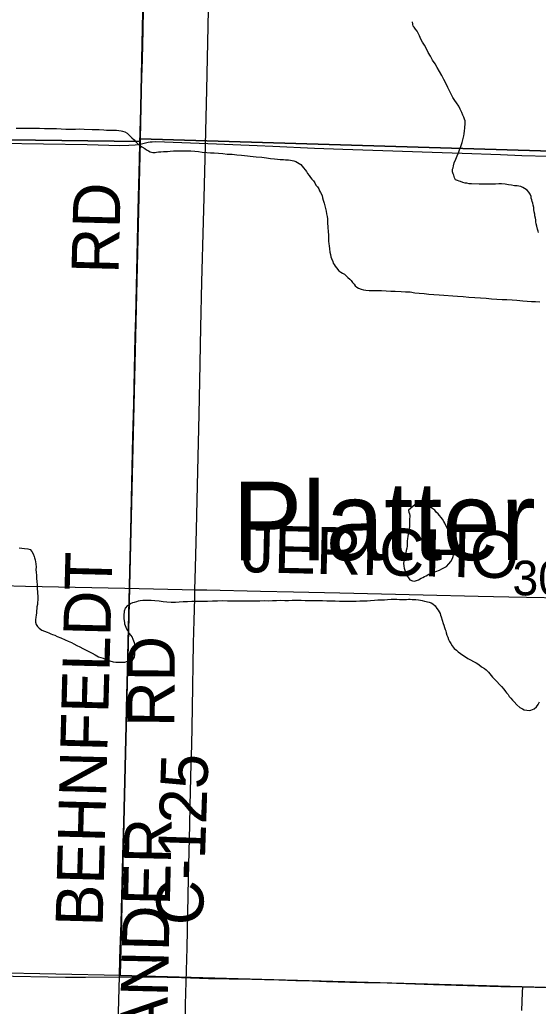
# Model space of a CAD drawing. Extents: x 2.4 to 73.1, y 4.5 to 25.6.
# Drawn here: x 43.024 to 43.336, y 22.133 to 22.728 of the extents above; entities that cross this region are included whole.
import ezdxf

# ---------------------------------------------------------------- set-up
doc = ezdxf.new("R2010")
doc.units = 0
for name, color, linetype in [('GM_X_County_Road', 7, 'Continuous'), ('GM_X_County_Road_Text', 7, 'Continuous'), ('GM_X_Interchange_Ramps', 7, 'Continuous'), ('GM_X_Minor_Lake', 7, 'Continuous'), ('GM_X_Minor_River', 7, 'Continuous'), ('GM_X_Minor_River_Text', 7, 'Continuous'), ('GM_X_Section', 7, 'Continuous'), ('GM_X_Section_Text', 7, 'Continuous'), ('GM_X_Township', 7, 'Continuous'), ('GM_X_Township_Road', 7, 'Continuous'), ('GM_X_Township_Road_Text', 7, 'Continuous')]:
    doc.layers.add(name, color=color, linetype=linetype)

msp = doc.modelspace()

# ---------------------------------------------------------------- linework, layer by layer
at = {"layer": 'GM_X_County_Road'}
for points in [[(43.09618, 22.65306), (43.09707, 22.68817), (43.09752, 22.70401), (43.09789, 22.72172), (43.09834, 22.7472)], [(42.59147, 22.65968), (42.60005, 22.65958), (42.66782, 22.65886), (42.71351, 22.65834), (42.77008, 22.65774), (42.81235, 22.65725), (42.84561, 22.6568), (42.87079, 22.65645), (42.92176, 22.65561), (42.94943, 22.65505), (42.98112, 22.65421), (43.01126, 22.65364), (43.0641, 22.65267), (43.08398, 22.65225), (43.08924, 22.6523), (43.09317, 22.65265), (43.09618, 22.65306)], [(43.08377, 22.15036), (43.08409, 22.16124), (43.08474, 22.18268), (43.08605, 22.23053), (43.08658, 22.24949), (43.08708, 22.26782), (43.08735, 22.28056), (43.088, 22.31226), (43.08886, 22.34302), (43.08965, 22.37628), (43.09012, 22.39523), (43.09067, 22.41916), (43.09135, 22.44837), (43.09194, 22.47603), (43.09249, 22.49592), (43.09333, 22.53663), (43.09362, 22.54813), (43.09513, 22.61308), (43.09592, 22.64322), (43.09618, 22.65306)], [(43.09618, 22.65306), (43.1011, 22.65417), (43.10211, 22.65435), (43.10334, 22.65446), (43.10545, 22.65451), (43.11081, 22.65441), (43.14217, 22.65314), (43.16668, 22.65207), (43.17631, 22.65169), (43.20145, 22.65065), (43.2185, 22.64995), (43.24861, 22.64887), (43.26631, 22.64833), (43.29052, 22.64746), (43.3135, 22.64668), (43.32652, 22.64617), (43.34275, 22.64567)], [(42.62854, 22.39452), (42.71003, 22.39274), (42.73334, 22.39224), (42.75945, 22.39171), (42.78835, 22.39125), (42.81415, 22.3908), (42.87568, 22.38954), (42.90055, 22.38899), (42.93443, 22.38826), (42.96519, 22.38759), (42.99814, 22.38692), (43.02704, 22.3862), (43.08701, 22.38489), (43.12151, 22.38421), (43.12923, 22.38405)], [(43.12923, 22.38405), (43.13643, 22.38391), (43.16875, 22.38319), (43.18864, 22.3827), (43.21662, 22.38211), (43.26696, 22.38096), (43.30021, 22.38018), (43.31855, 22.37983), (43.36143, 22.37899), (43.38132, 22.37852), (43.39655, 22.37813), (43.42204, 22.37771), (43.45311, 22.37719), (43.46648, 22.37694), (43.51682, 22.37572), (43.53453, 22.37536), (43.55845, 22.3748), (43.60072, 22.37396), (43.61285, 22.37386), (43.63332, 22.3741)], [(42.57968, 22.16031), (42.58688, 22.16016), (42.6192, 22.15944), (42.63909, 22.15896), (42.66706, 22.15837), (42.7174, 22.15722), (42.75066, 22.15644), (42.76899, 22.15608), (42.81188, 22.15524), (42.83177, 22.15477), (42.84699, 22.15439), (42.87248, 22.15397), (42.90355, 22.15344), (42.91692, 22.1532), (42.96726, 22.15198), (42.98497, 22.15161), (43.0089, 22.15105), (43.05117, 22.15021), (43.06329, 22.15012), (43.08377, 22.15036)], [(43.08377, 22.15036), (43.09354, 22.1504), (43.1038, 22.1503), (43.12121, 22.14991), (43.13737, 22.14946), (43.14979, 22.14916), (43.16347, 22.14888), (43.17123, 22.14871), (43.17993, 22.1485), (43.19019, 22.14823), (43.20013, 22.14793), (43.20851, 22.14765), (43.22278, 22.14723), (43.23148, 22.14704), (43.24516, 22.1467), (43.27312, 22.1458), (43.28679, 22.14541), (43.31382, 22.1446), (43.32699, 22.14425)], [(43.32699, 22.14425), (43.34179, 22.14386), (43.36634, 22.1432), (43.38312, 22.1427), (43.40206, 22.14203), (43.40983, 22.14177), (43.4207, 22.1414), (43.44026, 22.14076), (43.45051, 22.14041), (43.46169, 22.14009), (43.4791, 22.13961), (43.49586, 22.13898), (43.51742, 22.13836), (43.53842, 22.13764), (43.55427, 22.13718), (43.57385, 22.13645), (43.57766, 22.13631)]]:
    msp.add_lwpolyline(points, dxfattribs=at)
at = {"layer": 'GM_X_Interchange_Ramps'}
msp.add_lwpolyline([(43.06964, 21.64877), (43.08365, 22.15063), (43.08398, 22.16152), (43.08463, 22.18295), (43.08593, 22.23081), (43.08646, 22.24976), (43.08696, 22.2681), (43.08724, 22.28084), (43.08788, 22.31254), (43.08874, 22.3433), (43.08953, 22.37655), (43.09, 22.39551), (43.09055, 22.41944), (43.09123, 22.44865), (43.09182, 22.47631), (43.09237, 22.49619), (43.09321, 22.53691), (43.0935, 22.5484), (43.09502, 22.61336), (43.0958, 22.6435), (43.09607, 22.65334), (43.09695, 22.68845), (43.0974, 22.70428), (43.09777, 22.722), (43.09822, 22.74748)], dxfattribs=at)
at = {"layer": 'GM_X_Minor_Lake'}
for points in [[(43.25811, 22.4321), (43.25811, 22.43191), (43.25828, 22.43076), (43.25865, 22.42981), (43.25882, 22.42885), (43.25881, 22.4279), (43.25879, 22.42696), (43.25877, 22.42544), (43.25874, 22.42391), (43.25871, 22.42202), (43.2583, 22.42012), (43.25809, 22.41861), (43.25788, 22.41728), (43.25767, 22.41633), (43.25746, 22.41482), (43.25725, 22.41349), (43.25723, 22.41197), (43.2572, 22.41026), (43.25699, 22.40912), (43.25678, 22.4078), (43.25657, 22.40628), (43.25616, 22.40458), (43.25576, 22.40325), (43.25555, 22.40193), (43.25534, 22.40098), (43.25514, 22.40003), (43.2553, 22.39832), (43.25547, 22.39699), (43.25583, 22.39584), (43.25638, 22.39412), (43.25674, 22.39317), (43.25898, 22.39009), (43.26048, 22.38931), (43.26162, 22.3891), (43.26296, 22.38965), (43.26411, 22.39001), (43.26583, 22.39093), (43.26679, 22.39149), (43.26775, 22.39204), (43.26871, 22.39241), (43.27044, 22.39333), (43.27159, 22.39388), (43.27293, 22.39443), (43.27465, 22.39497), (43.27675, 22.39589), (43.27829, 22.39662), (43.27944, 22.39718), (43.28097, 22.3981), (43.28233, 22.3996), (43.28368, 22.4011), (43.28466, 22.40279), (43.28506, 22.40412), (43.28547, 22.40601), (43.28549, 22.40753), (43.28514, 22.40943), (43.28479, 22.41134), (43.28426, 22.41344), (43.28371, 22.41535), (43.28299, 22.41764), (43.28226, 22.41936), (43.28152, 22.42089), (43.28078, 22.42242), (43.28005, 22.42415), (43.27931, 22.4253), (43.27857, 22.42664), (43.27782, 22.4276), (43.27689, 22.42876), (43.27596, 22.42991), (43.27483, 22.43088), (43.2739, 22.43203), (43.27277, 22.43281), (43.26995, 22.43495), (43.26862, 22.43535), (43.26749, 22.43575), (43.26578, 22.43577), (43.26445, 22.4358), (43.26349, 22.43562), (43.26196, 22.43526), (43.25811, 22.4321)], [(43.25811, 22.4321), (43.25811, 22.43191), (43.25828, 22.43076), (43.25865, 22.42981), (43.25882, 22.42885), (43.25881, 22.4279), (43.25879, 22.42696), (43.25877, 22.42544), (43.25874, 22.42391), (43.25871, 22.42202), (43.2583, 22.42012), (43.25809, 22.41861), (43.25788, 22.41728), (43.25767, 22.41633), (43.25746, 22.41482), (43.25725, 22.41349), (43.25723, 22.41197), (43.2572, 22.41026), (43.25699, 22.40912), (43.25678, 22.4078), (43.25657, 22.40628), (43.25616, 22.40458), (43.25576, 22.40325), (43.25555, 22.40193), (43.25534, 22.40098), (43.25514, 22.40003), (43.2553, 22.39832), (43.25547, 22.39699), (43.25583, 22.39584), (43.25638, 22.39412), (43.25674, 22.39317), (43.25898, 22.39009), (43.26048, 22.38931), (43.26162, 22.3891), (43.26296, 22.38965), (43.26411, 22.39001), (43.26583, 22.39093), (43.26679, 22.39149), (43.26775, 22.39204), (43.26871, 22.39241)], [(43.26871, 22.39241), (43.27044, 22.39333), (43.27159, 22.39388), (43.27293, 22.39443), (43.27465, 22.39497), (43.27675, 22.39589), (43.27829, 22.39662), (43.27944, 22.39718), (43.28097, 22.3981), (43.28233, 22.3996), (43.28368, 22.4011), (43.28466, 22.40279), (43.28506, 22.40412), (43.28547, 22.40601), (43.28549, 22.40753), (43.28514, 22.40943), (43.28479, 22.41134), (43.28426, 22.41344), (43.28371, 22.41535), (43.28299, 22.41764), (43.28226, 22.41936), (43.28152, 22.42089), (43.28078, 22.42242), (43.28005, 22.42415), (43.27931, 22.4253), (43.27857, 22.42664), (43.27782, 22.4276), (43.27689, 22.42876), (43.27596, 22.42991), (43.27483, 22.43088), (43.2739, 22.43203), (43.27277, 22.43281), (43.26995, 22.43495), (43.26862, 22.43535), (43.26749, 22.43575), (43.26578, 22.43577), (43.26445, 22.4358), (43.26349, 22.43562), (43.26196, 22.43526), (43.25811, 22.4321)]]:
    msp.add_lwpolyline(points, dxfattribs=at)
at = {"layer": 'GM_X_Minor_River'}
for points in [[(43.31065, 22.62886), (43.30874, 22.62889), (43.30684, 22.62873), (43.30418, 22.62877), (43.30247, 22.6288), (43.30076, 22.62883), (43.29619, 22.62909), (43.29467, 22.62912), (43.29335, 22.62933), (43.29221, 22.62953), (43.29088, 22.62975), (43.28956, 22.63034), (43.28861, 22.63054), (43.28767, 22.63094), (43.28653, 22.63153), (43.28579, 22.63268), (43.28544, 22.6342), (43.28507, 22.63516), (43.28471, 22.6363), (43.28473, 22.63782), (43.28494, 22.63877), (43.28533, 22.6399), (43.28574, 22.64161), (43.28673, 22.64387), (43.28752, 22.64595), (43.28831, 22.64765), (43.28891, 22.64954), (43.2895, 22.65105), (43.2901, 22.65275), (43.2905, 22.65407), (43.29091, 22.65559), (43.29131, 22.6571), (43.29151, 22.65805), (43.29172, 22.65918), (43.29194, 22.66108), (43.29216, 22.6626), (43.29217, 22.66373), (43.29238, 22.66468), (43.2922, 22.66564), (43.29223, 22.66696), (43.29186, 22.66811), (43.2915, 22.66926), (43.29095, 22.67041), (43.29021, 22.67213), (43.28929, 22.67404), (43.28837, 22.67596), (43.28707, 22.67788), (43.28595, 22.67941), (43.28484, 22.68114), (43.28189, 22.68727), (43.2806, 22.68976), (43.27931, 22.69206), (43.2782, 22.69436), (43.27672, 22.69685), (43.27542, 22.69915), (43.27413, 22.70145), (43.27264, 22.70376), (43.27135, 22.70606), (43.27005, 22.70836), (43.26894, 22.71047), (43.26784, 22.71276), (43.26653, 22.71449), (43.26561, 22.71641), (43.26469, 22.71832), (43.26396, 22.72005), (43.26322, 22.7212), (43.26228, 22.72235), (43.26154, 22.7235), (43.26098, 22.72427), (43.26062, 22.72542), (43.26045, 22.72675)], [(43.02132, 22.66257), (43.02379, 22.66253), (43.02645, 22.66268), (43.0293, 22.66263)], [(43.0293, 22.66263), (43.03235, 22.66258), (43.03539, 22.66253), (43.03843, 22.66249), (43.04147, 22.66244), (43.04566, 22.66237), (43.04851, 22.66213), (43.05136, 22.66209), (43.05421, 22.66204), (43.05706, 22.662), (43.05973, 22.66214), (43.06239, 22.6621), (43.06714, 22.66183), (43.06942, 22.6618), (43.07151, 22.66176), (43.07417, 22.66153), (43.07588, 22.6615), (43.0774, 22.66148), (43.08064, 22.66143), (43.08197, 22.6614), (43.0833, 22.66119), (43.08462, 22.66098), (43.08557, 22.66078), (43.0869, 22.66038), (43.08841, 22.65959), (43.09009, 22.65785), (43.09121, 22.6567), (43.09253, 22.65553), (43.09365, 22.65438), (43.09477, 22.65322), (43.09609, 22.65225), (43.09721, 22.65128), (43.09891, 22.6503), (43.10004, 22.64952), (43.10117, 22.64894), (43.1023, 22.64835), (43.10382, 22.64794), (43.10515, 22.64792), (43.1061, 22.6481), (43.10725, 22.64827), (43.10858, 22.64844), (43.11029, 22.6486), (43.11258, 22.64856), (43.11429, 22.64872), (43.11619, 22.64888), (43.11829, 22.64885), (43.12038, 22.64901), (43.12247, 22.64897), (43.12475, 22.64894), (43.12684, 22.6489), (43.12912, 22.64867), (43.1314, 22.64845), (43.13349, 22.64822), (43.13634, 22.64799), (43.13862, 22.64776), (43.1409, 22.64772), (43.14337, 22.64749), (43.14603, 22.64726), (43.14869, 22.64703), (43.15173, 22.64698), (43.15458, 22.64655), (43.15742, 22.64632), (43.16616, 22.64542), (43.16958, 22.64517), (43.17242, 22.64475), (43.17489, 22.64433), (43.17717, 22.6441), (43.17907, 22.64388), (43.18059, 22.64366), (43.18173, 22.64365), (43.18268, 22.64363), (43.18382, 22.64361), (43.18477, 22.6436), (43.18572, 22.64358), (43.18686, 22.64337), (43.18781, 22.64317), (43.18894, 22.64296), (43.19008, 22.64256), (43.19102, 22.64197), (43.19215, 22.64139), (43.19309, 22.64061), (43.19477, 22.63868), (43.1957, 22.63753), (43.19645, 22.63638), (43.19719, 22.63523), (43.19812, 22.63407), (43.19905, 22.63292), (43.1998, 22.63176), (43.20073, 22.6308), (43.20148, 22.62965), (43.20222, 22.62831), (43.20315, 22.62715), (43.20389, 22.626), (43.20444, 22.62485), (43.205, 22.62389), (43.20592, 22.62197), (43.20628, 22.62064), (43.20664, 22.61911), (43.20718, 22.61739), (43.20753, 22.61568), (43.20808, 22.61415)], [(43.33662, 22.59957), (43.33626, 22.60052), (43.33589, 22.60167), (43.33554, 22.60338), (43.33518, 22.60491), (43.33501, 22.60605), (43.33484, 22.6072), (43.33467, 22.60834), (43.33431, 22.60967), (43.33432, 22.61062), (43.33397, 22.61215), (43.3338, 22.61348), (43.33363, 22.61481), (43.33327, 22.61615), (43.3331, 22.61729), (43.33273, 22.61844), (43.33256, 22.61939), (43.33219, 22.62035), (43.33202, 22.6213), (43.33147, 22.62283), (43.33073, 22.62398), (43.32961, 22.62514), (43.3281, 22.6263), (43.32716, 22.62689), (43.32584, 22.62748), (43.3247, 22.62769), (43.32356, 22.62789), (43.32204, 22.62792), (43.32033, 22.62814), (43.31844, 22.62836), (43.31635, 22.62877), (43.31426, 22.62899), (43.31255, 22.62902), (43.31065, 22.62886)], [(43.20808, 22.61415), (43.20843, 22.61244), (43.2086, 22.61091), (43.20896, 22.60939), (43.20912, 22.60786), (43.20929, 22.60653), (43.20926, 22.60482), (43.20943, 22.60349), (43.20941, 22.60216), (43.20958, 22.60083), (43.20972, 22.5974), (43.20988, 22.59588), (43.20986, 22.59436), (43.21003, 22.59284), (43.2102, 22.59151), (43.21036, 22.58979), (43.21071, 22.5877), (43.21107, 22.58636), (43.21124, 22.58503), (43.2116, 22.58388), (43.21233, 22.58216), (43.2127, 22.58121), (43.21325, 22.58025), (43.21381, 22.57929), (43.21455, 22.57833), (43.21605, 22.57659), (43.21718, 22.57581), (43.2183, 22.57504), (43.21944, 22.57445), (43.22056, 22.57348), (43.2215, 22.57251), (43.22262, 22.57155), (43.22356, 22.57058), (43.2243, 22.56943), (43.22524, 22.56846), (43.22598, 22.5675), (43.22692, 22.56673), (43.22787, 22.56614), (43.22957, 22.56554), (43.23089, 22.56514), (43.23241, 22.56493), (43.23431, 22.56471), (43.23659, 22.56467), (43.23906, 22.56463), (43.24172, 22.56459), (43.24457, 22.56435), (43.24742, 22.56431), (43.25009, 22.56426), (43.2537, 22.56401), (43.25635, 22.56378), (43.25902, 22.56374), (43.26186, 22.56331), (43.26452, 22.56308), (43.26756, 22.56284), (43.27041, 22.56241), (43.27345, 22.56217), (43.27668, 22.56193), (43.28769, 22.56118), (43.29111, 22.56094), (43.29453, 22.56069), (43.29814, 22.56044), (43.30156, 22.5602), (43.30498, 22.55995), (43.30821, 22.55971), (43.31144, 22.55947), (43.31467, 22.55923), (43.31752, 22.55918), (43.32056, 22.55894), (43.32341, 22.55871), (43.32702, 22.55846), (43.32968, 22.55822), (43.33234, 22.55799), (43.33481, 22.55795), (43.33728, 22.55772)], [(43.02326, 22.40923), (43.02478, 22.4092), (43.02648, 22.40898), (43.02838, 22.40877), (43.02971, 22.40836), (43.03083, 22.40702), (43.03157, 22.40567), (43.0323, 22.40414), (43.03248, 22.40319), (43.03284, 22.40204), (43.03301, 22.4009), (43.03318, 22.39957), (43.03334, 22.39767), (43.03332, 22.39615), (43.03348, 22.39443), (43.03365, 22.39272), (43.03362, 22.39082), (43.03378, 22.38892), (43.03394, 22.38702), (43.03409, 22.38492), (43.03439, 22.37979), (43.03437, 22.37789), (43.03415, 22.37637), (43.03413, 22.37504), (43.03392, 22.37372), (43.0339, 22.37258), (43.03369, 22.37144), (43.03367, 22.36992), (43.03346, 22.36878), (43.03325, 22.36727), (43.03304, 22.36613), (43.03301, 22.36442), (43.03337, 22.36308), (43.0343, 22.36174), (43.03524, 22.36077), (43.03693, 22.35961), (43.03844, 22.35901), (43.04015, 22.35842), (43.04109, 22.35802), (43.04222, 22.35743), (43.04336, 22.35703), (43.04468, 22.35663), (43.04619, 22.35585), (43.04827, 22.35506), (43.05092, 22.35387), (43.0528, 22.3529), (43.05469, 22.35211), (43.0562, 22.35132), (43.0579, 22.35034), (43.05979, 22.34955), (43.06167, 22.34857), (43.06356, 22.34759), (43.06526, 22.34681), (43.06714, 22.34564), (43.06903, 22.34466), (43.0711, 22.34348), (43.07375, 22.34268), (43.07583, 22.3417), (43.0798, 22.3405), (43.08151, 22.34028), (43.08246, 22.34026), (43.08379, 22.34024), (43.08512, 22.34022), (43.08684, 22.34039), (43.08856, 22.34093), (43.0897, 22.3411), (43.09066, 22.34146), (43.092, 22.3422), (43.09278, 22.34333), (43.093, 22.34504), (43.09302, 22.34637), (43.09305, 22.34808), (43.09307, 22.34941), (43.09308, 22.35036), (43.09273, 22.35207), (43.09236, 22.35303), (43.092, 22.35398), (43.09126, 22.35552), (43.0907, 22.35647), (43.08958, 22.35782), (43.08866, 22.35936), (43.0881, 22.36032), (43.08774, 22.36127), (43.08701, 22.36318), (43.08683, 22.36414)], [(43.08683, 22.36414), (43.08666, 22.36547), (43.08649, 22.36642), (43.08651, 22.36775), (43.08653, 22.36927), (43.08674, 22.37022), (43.08675, 22.37136), (43.08735, 22.37287), (43.08871, 22.37456), (43.09043, 22.37567), (43.09178, 22.37641), (43.09273, 22.37658), (43.09407, 22.37694), (43.09521, 22.3773), (43.09617, 22.37748), (43.0977, 22.37783), (43.09903, 22.37781), (43.10055, 22.37779), (43.10283, 22.37775), (43.10511, 22.37753), (43.10758, 22.3773), (43.11004, 22.37688), (43.11232, 22.37665), (43.11498, 22.37661), (43.11746, 22.37657), (43.11974, 22.37672), (43.12221, 22.37687), (43.12469, 22.37702), (43.12735, 22.37717), (43.13097, 22.37712), (43.13382, 22.37707), (43.13686, 22.37721), (43.13991, 22.37735), (43.14276, 22.37731), (43.14581, 22.37745), (43.14885, 22.3774), (43.1517, 22.37736), (43.15455, 22.37731), (43.15722, 22.37727), (43.15988, 22.37742), (43.16254, 22.37737), (43.16577, 22.37732), (43.16844, 22.37728), (43.17091, 22.37743), (43.17357, 22.37739), (43.17605, 22.37754), (43.17852, 22.3775), (43.18099, 22.37765), (43.18347, 22.37761), (43.18575, 22.37757), (43.18784, 22.37773), (43.19031, 22.37769), (43.19336, 22.37764), (43.19583, 22.37761), (43.19849, 22.37756), (43.20629, 22.37744), (43.20876, 22.3774), (43.21142, 22.37736), (43.21389, 22.37732), (43.21636, 22.37709), (43.21883, 22.37705), (43.22131, 22.3772), (43.22435, 22.37715), (43.22644, 22.37712), (43.22872, 22.37727), (43.23101, 22.37724), (43.2331, 22.37739), (43.23519, 22.37755), (43.23748, 22.3777), (43.23957, 22.37786), (43.24167, 22.37802), (43.24357, 22.37799), (43.24547, 22.37815), (43.24757, 22.3783), (43.24928, 22.37827), (43.25099, 22.37825), (43.2527, 22.37822), (43.25441, 22.37819), (43.25574, 22.37817), (43.25689, 22.37815), (43.25803, 22.37833), (43.25917, 22.37831), (43.26031, 22.3781), (43.26145, 22.37808), (43.26259, 22.37806), (43.26411, 22.37785), (43.26525, 22.37764), (43.26638, 22.37743), (43.26771, 22.37722), (43.26866, 22.37702), (43.26961, 22.37681), (43.27055, 22.37661), (43.27169, 22.37621), (43.27282, 22.37543), (43.27413, 22.37427), (43.27525, 22.37273), (43.27599, 22.37177), (43.27655, 22.37062), (43.2771, 22.36966), (43.27747, 22.36871), (43.27783, 22.36775)], [(43.27783, 22.36775), (43.27891, 22.36374), (43.27946, 22.36259), (43.27982, 22.36126), (43.28019, 22.36011), (43.28055, 22.35916), (43.28091, 22.35801), (43.28127, 22.35668), (43.28182, 22.35534), (43.28218, 22.354), (43.28292, 22.35285), (43.28366, 22.35151), (43.2844, 22.35017), (43.28571, 22.34862), (43.28702, 22.34746), (43.28815, 22.3465), (43.28947, 22.34552), (43.29097, 22.34455), (43.29248, 22.34358), (43.29398, 22.3426), (43.29549, 22.34163), (43.29738, 22.34065), (43.29889, 22.33986), (43.30058, 22.33889), (43.30208, 22.33753), (43.30397, 22.33655), (43.30491, 22.33578), (43.30641, 22.33423), (43.3079, 22.33231), (43.30883, 22.33135), (43.30958, 22.33038), (43.31051, 22.32942), (43.31145, 22.32864), (43.31295, 22.32691), (43.31426, 22.32556), (43.31557, 22.32402), (43.31669, 22.32267), (43.31724, 22.32171), (43.31818, 22.32075), (43.31892, 22.3196), (43.31985, 22.31863), (43.32078, 22.31729), (43.32191, 22.31632), (43.32341, 22.31458), (43.32528, 22.31303), (43.32679, 22.31206), (43.32792, 22.31147), (43.32944, 22.31126), (43.33096, 22.31123), (43.33191, 22.31141), (43.33287, 22.31177), (43.33383, 22.31214), (43.33537, 22.31325), (43.33634, 22.31476), (43.33713, 22.31646)]]:
    msp.add_lwpolyline(points, dxfattribs=at)
at = {"layer": 'GM_X_Section'}
for points in [[(42.59653, 23.16132), (43.10673, 23.15344), (43.09612, 22.6562), (43.09608, 22.65449), (42.59116, 22.66092)], [(43.10708, 23.16045), (43.60452, 23.14206), (43.59269, 22.64124), (43.09612, 22.6562), (43.10673, 23.15344)], [(42.59116, 22.66092), (43.09608, 22.65449), (43.0842, 22.15122), (42.57919, 22.16162)], [(43.09608, 22.65449), (43.09612, 22.6562), (43.59269, 22.64124), (43.57605, 22.13732), (43.0842, 22.15122)]]:
    msp.add_lwpolyline(points, close=True, dxfattribs=at)
at = {"layer": 'GM_X_Township'}
msp.add_lwpolyline([(43.06964, 21.64877), (43.08365, 22.15063), (43.08398, 22.16152), (43.08463, 22.18295), (43.08593, 22.23081), (43.08646, 22.24976), (43.08696, 22.2681), (43.08724, 22.28084), (43.08788, 22.31254), (43.08874, 22.3433), (43.08953, 22.37655), (43.09, 22.39551), (43.09055, 22.41944), (43.09123, 22.44865), (43.09182, 22.47631), (43.09237, 22.49619), (43.09321, 22.53691), (43.0935, 22.5484), (43.09502, 22.61336), (43.0958, 22.6435), (43.09607, 22.65334), (43.09695, 22.68845), (43.0974, 22.70428), (43.09777, 22.722), (43.09822, 22.74748)], dxfattribs=at)
at = {"layer": 'GM_X_Township_Road'}
for points in [[(43.12923, 22.38405), (43.12954, 22.39718), (43.13012, 22.42048), (43.131, 22.45559), (43.13178, 22.49009), (43.1322, 22.50997), (43.13279, 22.54229), (43.13339, 22.56964), (43.13442, 22.6063), (43.1348, 22.62059), (43.13553, 22.65228), (43.13632, 22.68584), (43.13712, 22.72407), (43.13791, 22.75514), (43.13855, 22.7772), (43.1392, 22.8061), (43.13983, 22.83064), (43.14029, 22.84928), (43.14092, 22.87227), (43.14102, 22.88342)], [(42.59147, 22.65968), (42.60005, 22.65958), (42.66782, 22.65886), (42.71351, 22.65834), (42.77008, 22.65774), (42.81235, 22.65725), (42.84561, 22.6568), (42.87079, 22.65645), (42.92176, 22.65561), (42.94943, 22.65505), (42.98112, 22.65421), (43.01126, 22.65364), (43.0641, 22.65267), (43.08398, 22.65225), (43.08924, 22.6523), (43.09317, 22.65265), (43.09618, 22.65306)], [(43.12315, 22.1107), (43.12362, 22.1337), (43.1245, 22.16787), (43.12484, 22.18901), (43.12534, 22.20983), (43.12616, 22.24214), (43.12642, 22.25364), (43.12693, 22.27912), (43.12727, 22.28999), (43.12767, 22.31267), (43.1284, 22.35182), (43.12869, 22.36549), (43.12911, 22.37885), (43.12923, 22.38405)], [(43.32654, 22.12998), (43.32688, 22.14085), (43.32699, 22.14425)]]:
    msp.add_lwpolyline(points, dxfattribs=at)

# ---------------------------------------------------------------- texts
at = {"layer": 'GM_X_County_Road_Text'}
for s, rotation, p in [('RD', 88.51543, (43.08309, 22.57455)), ('JERICHO', 358.66935, (43.15768, 22.39469)), ('BEHNFELDT', 88.47385, (43.07351, 22.18054)), ('C-125', 88.0734, (43.13391, 22.18112))]:
    msp.add_text(s, height=0.028409, rotation=rotation, dxfattribs=at).set_placement(p)
at = {"layer": 'GM_X_Minor_River_Text'}
msp.add_text('Platter', height=0.047373, rotation=0.04857, dxfattribs=at).set_placement((43.15179, 22.40181))
at = {"layer": 'GM_X_Section_Text'}
msp.add_text('30', height=0.020928, rotation=0.00001, dxfattribs=at).set_placement((43.32082, 22.38063))
at = {"layer": 'GM_X_Township_Road_Text'}
for s, rotation, p in [('RD', 89.50586, (43.11671, 22.3011)), ('OPENLANDER', 88.66297, (43.1092, 21.98417))]:
    msp.add_text(s, height=0.028409, rotation=rotation, dxfattribs=at).set_placement(p)

doc.saveas('drawing.dxf')
